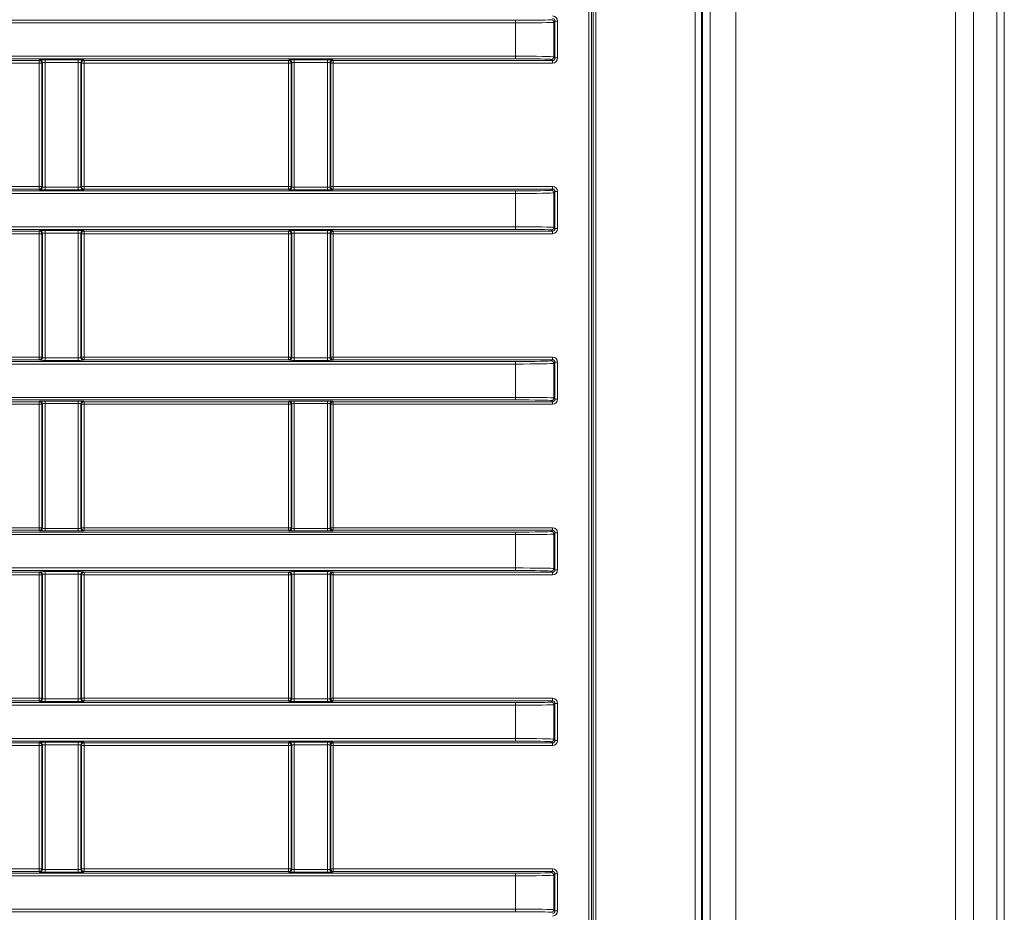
# Model space of a CAD drawing. Header units: millimetres. Extents: x 0 to 1118, y 0 to 864.
# Tile 365 of 390: x 600 to 619, y 629 to 646. Entities that reach past the tile are written whole.
import ezdxf

# ---------------------------------------------------------------- set-up
doc = ezdxf.new("R2010")
doc.units = ezdxf.units.MM

msp = doc.modelspace()

# ---------------------------------------------------------------- linework, layer by layer
at = {"color": 9, "linetype": 'Continuous', "lineweight": 0}
for p, q in [((613.1534, 606.735), (613.1534, 665.3357)), ((613.2784, 665.3357), (613.2784, 606.735)), ((613.9512, 607.6604), (613.9512, 664.4104)), ((618.2441, 607.6604), (618.2441, 664.4104)), ((618.5977, 607.6604), (618.5977, 664.4104)), ((619.0548, 607.6604), (619.0548, 664.4104)), ((611.1625, 609.7202), (611.1625, 662.3505)), ((611.2125, 662.3505), (611.2125, 609.7202)), ((611.0771, 609.772), (611.0771, 662.2987)), ((611.1271, 662.2987), (611.1271, 609.772)), ((470.0133, 646.4196), (609.6392, 646.4196)), ((609.6392, 646.3696), (470.0133, 646.3696)), ((609.6392, 646.3696), (609.6392, 646.4196)), ((609.6392, 645.7178), (609.6392, 646.3696)), ((610.4125, 646.4049), (610.3891, 646.3816)), ((610.3891, 646.3816), (610.3891, 645.7058)), ((610.4125, 645.6825), (610.4125, 646.4049)), ((610.4125, 646.4049), (610.4625, 646.4049)), ((610.4625, 646.4049), (610.4625, 645.6825)), ((470.0133, 645.7178), (609.6392, 645.7178)), ((609.6392, 645.6678), (470.0133, 645.6678)), ((596.326, 645.6325), (600.3265, 645.6325)), ((600.3265, 645.5825), (596.326, 645.5825)), ((600.3265, 645.6325), (600.3379, 645.6438)), ((600.3265, 645.6325), (600.3265, 645.5825)), ((600.3265, 645.5825), (600.3765, 645.5825)), ((600.3265, 643.1688), (600.3265, 645.5825)), ((600.3879, 645.5938), (600.3765, 645.5825)), ((600.3765, 645.5825), (600.3765, 643.1688)), ((600.3879, 643.1574), (600.3879, 645.5938)), ((600.4379, 645.6456), (601.0896, 645.6456)), ((600.4379, 645.6456), (600.4379, 645.5956)), ((601.0896, 645.5956), (600.4379, 645.5956)), ((600.4379, 645.5956), (600.4379, 643.1557)), ((601.0896, 645.6456), (601.0896, 645.5956)), ((601.0896, 643.1557), (601.0896, 645.5956)), ((601.1396, 645.5938), (601.1396, 643.1574)), ((601.151, 645.5825), (601.1396, 645.5938)), ((601.151, 643.1688), (601.151, 645.5825)), ((601.151, 645.5825), (601.201, 645.5825)), ((601.1896, 645.6438), (601.201, 645.6325)), ((601.201, 645.6325), (605.2015, 645.6325)), ((601.201, 645.6325), (601.201, 645.5825)), ((605.2015, 645.5825), (601.201, 645.5825)), ((601.201, 645.5825), (601.201, 643.1688)), ((605.2015, 645.6325), (605.2129, 645.6438)), ((605.2015, 645.6325), (605.2015, 645.5825)), ((605.2015, 645.5825), (605.2515, 645.5825)), ((605.2015, 643.1688), (605.2015, 645.5825)), ((605.2629, 645.5938), (605.2515, 645.5825)), ((605.2515, 645.5825), (605.2515, 643.1688)), ((605.2629, 643.1574), (605.2629, 645.5938)), ((605.3129, 645.6456), (605.9646, 645.6456)), ((605.3129, 645.6456), (605.3129, 645.5956)), ((605.9646, 645.5956), (605.3129, 645.5956)), ((605.3129, 645.5956), (605.3129, 643.1557)), ((605.9646, 645.6456), (605.9646, 645.5956)), ((605.9646, 643.1557), (605.9646, 645.5956)), ((606.0146, 645.5938), (606.0146, 643.1574)), ((606.026, 645.5825), (606.0146, 645.5938)), ((606.026, 643.1688), (606.026, 645.5825)), ((606.026, 645.5825), (606.076, 645.5825)), ((606.0646, 645.6438), (606.076, 645.6325)), ((606.076, 645.6325), (610.3625, 645.6325)), ((606.076, 645.6325), (606.076, 645.5825)), ((606.076, 645.5825), (606.076, 643.1688)), ((610.3625, 645.5825), (606.076, 645.5825)), ((609.6392, 645.6678), (609.6392, 645.7178)), ((610.3625, 645.6325), (610.3391, 645.6558)), ((610.3625, 645.6325), (610.3625, 645.5825)), ((610.3891, 645.7058), (610.4125, 645.6825)), ((610.4125, 645.6825), (610.4625, 645.6825)), ((470.0133, 643.0834), (609.6392, 643.0834)), ((596.326, 643.1688), (600.3265, 643.1688)), ((600.3265, 643.1188), (596.326, 643.1188)), ((600.3265, 643.1688), (600.3265, 643.1188)), ((600.3265, 643.1688), (600.3765, 643.1688)), ((600.3379, 643.1074), (600.3265, 643.1188)), ((600.3765, 643.1688), (600.3879, 643.1574)), ((600.4379, 643.1557), (601.0896, 643.1557)), ((600.4379, 643.1557), (600.4379, 643.1057)), ((601.0896, 643.1057), (600.4379, 643.1057)), ((601.0896, 643.1557), (601.0896, 643.1057)), ((601.1396, 643.1574), (601.151, 643.1688)), ((601.151, 643.1688), (601.201, 643.1688)), ((601.201, 643.1188), (601.1896, 643.1074)), ((601.201, 643.1688), (605.2015, 643.1688)), ((601.201, 643.1688), (601.201, 643.1188)), ((605.2015, 643.1188), (601.201, 643.1188)), ((605.2015, 643.1688), (605.2515, 643.1688)), ((605.2015, 643.1688), (605.2015, 643.1188)), ((605.2129, 643.1074), (605.2015, 643.1188)), ((605.2515, 643.1688), (605.2629, 643.1574)), ((605.3129, 643.1557), (605.3129, 643.1057)), ((605.3129, 643.1557), (605.9646, 643.1557)), ((605.9646, 643.1057), (605.3129, 643.1057)), ((605.9646, 643.1557), (605.9646, 643.1057)), ((606.0146, 643.1574), (606.026, 643.1688)), ((606.026, 643.1688), (606.076, 643.1688)), ((606.076, 643.1188), (606.0646, 643.1074)), ((606.076, 643.1188), (606.076, 643.1688)), ((606.076, 643.1688), (610.3625, 643.1688)), ((610.3625, 643.1188), (606.076, 643.1188)), ((609.6392, 643.0334), (609.6392, 643.0834)), ((610.3391, 643.0954), (610.3625, 643.1188)), ((610.3625, 643.1188), (610.3625, 643.1688)), ((610.4125, 643.0688), (610.3891, 643.0455)), ((610.3891, 643.0455), (610.3891, 642.3697)), ((610.4125, 642.3463), (610.4125, 643.0688)), ((610.4125, 643.0688), (610.4625, 643.0688)), ((610.4625, 643.0688), (610.4625, 642.3463)), ((609.6392, 643.0334), (470.0133, 643.0334)), ((609.6392, 642.3817), (609.6392, 643.0334)), ((470.0133, 642.3817), (609.6392, 642.3817)), ((609.6392, 642.3317), (470.0133, 642.3317)), ((596.326, 642.2963), (600.3265, 642.2963)), ((600.3265, 642.2963), (600.3379, 642.3077)), ((600.3265, 642.2963), (600.3265, 642.2464)), ((600.4379, 642.3094), (601.0896, 642.3094)), ((600.4379, 642.3094), (600.4379, 642.2594)), ((601.0896, 642.3094), (601.0896, 642.2594)), ((601.1896, 642.3077), (601.201, 642.2963)), ((601.201, 642.2963), (605.2015, 642.2963)), ((601.201, 642.2963), (601.201, 642.2464)), ((605.2015, 642.2963), (605.2129, 642.3077)), ((605.2015, 642.2963), (605.2015, 642.2464)), ((605.3129, 642.3094), (605.9646, 642.3094)), ((605.3129, 642.3094), (605.3129, 642.2594)), ((605.9646, 642.3094), (605.9646, 642.2594)), ((606.0646, 642.3077), (606.076, 642.2963)), ((606.076, 642.2963), (610.3625, 642.2963)), ((606.076, 642.2963), (606.076, 642.2464)), ((609.6392, 642.3317), (609.6392, 642.3817)), ((610.3625, 642.2963), (610.3391, 642.3197)), ((610.3625, 642.2963), (610.3625, 642.2464)), ((610.3891, 642.3697), (610.4125, 642.3463)), ((610.4125, 642.3463), (610.4625, 642.3463)), ((600.3265, 642.2464), (596.326, 642.2464)), ((600.3265, 642.2464), (600.3765, 642.2464)), ((600.3265, 639.8327), (600.3265, 642.2464)), ((600.3879, 642.2577), (600.3765, 642.2464)), ((600.3765, 642.2464), (600.3765, 639.8327)), ((600.3879, 639.8213), (600.3879, 642.2577)), ((601.0896, 642.2594), (600.4379, 642.2594)), ((600.4379, 642.2594), (600.4379, 639.8196)), ((601.0896, 639.8196), (601.0896, 642.2594)), ((601.1396, 642.2577), (601.1396, 639.8213)), ((601.151, 642.2464), (601.1396, 642.2577)), ((601.151, 639.8327), (601.151, 642.2464)), ((601.151, 642.2464), (601.201, 642.2464)), ((601.201, 642.2464), (601.201, 639.8327)), ((605.2015, 642.2464), (601.201, 642.2464)), ((605.2015, 639.8327), (605.2015, 642.2464)), ((605.2015, 642.2464), (605.2515, 642.2464)), ((605.2629, 642.2577), (605.2515, 642.2464)), ((605.2515, 642.2464), (605.2515, 639.8327)), ((605.2629, 639.8213), (605.2629, 642.2577)), ((605.9646, 642.2594), (605.3129, 642.2594)), ((605.3129, 642.2594), (605.3129, 639.8196)), ((605.9646, 639.8196), (605.9646, 642.2594)), ((606.0146, 642.2577), (606.0146, 639.8213)), ((606.026, 642.2464), (606.0146, 642.2577)), ((606.026, 639.8327), (606.026, 642.2464)), ((606.026, 642.2464), (606.076, 642.2464)), ((606.076, 642.2464), (606.076, 639.8327)), ((610.3625, 642.2464), (606.076, 642.2464)), ((596.326, 639.8327), (600.3265, 639.8327)), ((600.3265, 639.7827), (596.326, 639.7827)), ((600.3265, 639.8327), (600.3265, 639.7827)), ((600.3265, 639.8327), (600.3765, 639.8327)), ((600.3379, 639.7713), (600.3265, 639.7827)), ((600.3765, 639.8327), (600.3879, 639.8213)), ((600.4379, 639.8196), (601.0896, 639.8196)), ((600.4379, 639.8196), (600.4379, 639.7696)), ((601.0896, 639.7696), (600.4379, 639.7696)), ((601.0896, 639.8196), (601.0896, 639.7696)), ((601.1396, 639.8213), (601.151, 639.8327)), ((601.151, 639.8327), (601.201, 639.8327)), ((601.201, 639.7827), (601.1896, 639.7713)), ((601.201, 639.8327), (601.201, 639.7827)), ((601.201, 639.8327), (605.2015, 639.8327)), ((605.2015, 639.7827), (601.201, 639.7827)), ((605.2015, 639.8327), (605.2015, 639.7827)), ((605.2015, 639.8327), (605.2515, 639.8327)), ((605.2129, 639.7713), (605.2015, 639.7827)), ((605.2515, 639.8327), (605.2629, 639.8213)), ((605.3129, 639.8196), (605.3129, 639.7696)), ((605.3129, 639.8196), (605.9646, 639.8196)), ((605.9646, 639.7696), (605.3129, 639.7696)), ((605.9646, 639.8196), (605.9646, 639.7696)), ((606.0146, 639.8213), (606.026, 639.8327)), ((606.026, 639.8327), (606.076, 639.8327)), ((606.076, 639.7827), (606.0646, 639.7713)), ((606.076, 639.7827), (606.076, 639.8327)), ((606.076, 639.8327), (610.3625, 639.8327)), ((610.3625, 639.7827), (606.076, 639.7827)), ((610.3391, 639.7593), (610.3625, 639.7827)), ((610.3625, 639.7827), (610.3625, 639.8327)), ((470.0133, 639.7473), (609.6392, 639.7473)), ((609.6392, 639.6973), (470.0133, 639.6973)), ((609.6392, 639.6973), (609.6392, 639.7473)), ((609.6392, 639.0456), (609.6392, 639.6973)), ((610.4125, 639.7327), (610.3891, 639.7093)), ((610.3891, 639.7093), (610.3891, 639.0336)), ((610.4125, 639.0102), (610.4125, 639.7327)), ((610.4125, 639.7327), (610.4625, 639.7327)), ((610.4625, 639.7327), (610.4625, 639.0102)), ((470.0133, 639.0456), (609.6392, 639.0456)), ((609.6392, 638.9956), (609.6392, 639.0456)), ((610.3891, 639.0336), (610.4125, 639.0102)), ((610.4125, 639.0102), (610.4625, 639.0102)), ((609.6392, 638.9956), (470.0133, 638.9956)), ((596.326, 638.9602), (600.3265, 638.9602)), ((600.3265, 638.9102), (596.326, 638.9102)), ((600.3265, 638.9602), (600.3379, 638.9716)), ((600.3265, 638.9602), (600.3265, 638.9102)), ((600.3265, 636.4966), (600.3265, 638.9102)), ((600.3265, 638.9102), (600.3765, 638.9102)), ((600.3879, 638.9216), (600.3765, 638.9102)), ((600.3765, 638.9102), (600.3765, 636.4966)), ((600.3879, 636.4852), (600.3879, 638.9216)), ((600.4379, 638.9733), (601.0896, 638.9733)), ((600.4379, 638.9733), (600.4379, 638.9233)), ((601.0896, 638.9233), (600.4379, 638.9233)), ((600.4379, 638.9233), (600.4379, 636.4835)), ((601.0896, 638.9733), (601.0896, 638.9233)), ((601.0896, 636.4835), (601.0896, 638.9233)), ((601.1396, 638.9216), (601.1396, 636.4852)), ((601.151, 638.9102), (601.1396, 638.9216)), ((601.151, 636.4966), (601.151, 638.9102)), ((601.151, 638.9102), (601.201, 638.9102)), ((601.1896, 638.9716), (601.201, 638.9602)), ((601.201, 638.9602), (605.2015, 638.9602)), ((601.201, 638.9602), (601.201, 638.9102)), ((601.201, 638.9102), (601.201, 636.4966)), ((605.2015, 638.9102), (601.201, 638.9102)), ((605.2015, 638.9602), (605.2129, 638.9716)), ((605.2015, 638.9602), (605.2015, 638.9102)), ((605.2015, 638.9102), (605.2515, 638.9102)), ((605.2015, 636.4966), (605.2015, 638.9102)), ((605.2629, 638.9216), (605.2515, 638.9102)), ((605.2515, 638.9102), (605.2515, 636.4966)), ((605.2629, 636.4852), (605.2629, 638.9216)), ((605.3129, 638.9733), (605.9646, 638.9733)), ((605.3129, 638.9733), (605.3129, 638.9233)), ((605.9646, 638.9233), (605.3129, 638.9233)), ((605.3129, 638.9233), (605.3129, 636.4835)), ((605.9646, 638.9733), (605.9646, 638.9233)), ((605.9646, 636.4835), (605.9646, 638.9233)), ((606.0146, 638.9216), (606.0146, 636.4852)), ((606.026, 638.9102), (606.0146, 638.9216)), ((606.026, 636.4966), (606.026, 638.9102)), ((606.026, 638.9102), (606.076, 638.9102)), ((606.0646, 638.9716), (606.076, 638.9602)), ((606.076, 638.9602), (610.3625, 638.9602)), ((606.076, 638.9602), (606.076, 638.9102)), ((606.076, 638.9102), (606.076, 636.4966)), ((610.3625, 638.9102), (606.076, 638.9102)), ((610.3625, 638.9602), (610.3391, 638.9836)), ((610.3625, 638.9602), (610.3625, 638.9102)), ((596.326, 636.4966), (600.3265, 636.4966)), ((600.3765, 636.4966), (600.3265, 636.4966)), ((600.3265, 636.4966), (600.3265, 636.4466)), ((600.3765, 636.4966), (600.3879, 636.4852)), ((601.1396, 636.4852), (601.151, 636.4966)), ((601.201, 636.4966), (601.151, 636.4966)), ((601.201, 636.4966), (601.201, 636.4466)), ((601.201, 636.4966), (605.2015, 636.4966)), ((605.2015, 636.4966), (605.2015, 636.4466)), ((605.2515, 636.4966), (605.2015, 636.4966)), ((605.2515, 636.4966), (605.2629, 636.4852)), ((606.0146, 636.4852), (606.026, 636.4966)), ((606.076, 636.4966), (606.026, 636.4966)), ((606.076, 636.4966), (610.3625, 636.4966)), ((606.076, 636.4966), (606.076, 636.4466)), ((610.3625, 636.4966), (610.3625, 636.4466)), ((470.0133, 636.4112), (609.6392, 636.4112)), ((609.6392, 636.3612), (470.0133, 636.3612)), ((600.3265, 636.4466), (596.326, 636.4466)), ((600.3379, 636.4352), (600.3265, 636.4466)), ((600.4379, 636.4835), (600.4379, 636.4335)), ((600.4379, 636.4835), (601.0896, 636.4835)), ((601.0896, 636.4335), (600.4379, 636.4335)), ((601.0896, 636.4835), (601.0896, 636.4335)), ((601.201, 636.4466), (601.1896, 636.4352)), ((605.2015, 636.4466), (601.201, 636.4466)), ((605.2129, 636.4352), (605.2015, 636.4466)), ((605.3129, 636.4835), (605.3129, 636.4335)), ((605.3129, 636.4835), (605.9646, 636.4835)), ((605.9646, 636.4335), (605.3129, 636.4335)), ((605.9646, 636.4835), (605.9646, 636.4335)), ((606.076, 636.4466), (606.0646, 636.4352)), ((610.3625, 636.4466), (606.076, 636.4466)), ((609.6392, 636.3612), (609.6392, 636.4112)), ((609.6392, 635.7095), (609.6392, 636.3612)), ((610.3391, 636.4232), (610.3625, 636.4466)), ((610.4125, 636.3966), (610.3891, 636.3732)), ((610.3891, 636.3732), (610.3891, 635.6975)), ((610.4125, 635.6741), (610.4125, 636.3966)), ((610.4625, 636.3966), (610.4125, 636.3966)), ((610.4625, 636.3966), (610.4625, 635.6741)), ((470.0133, 635.7095), (609.6392, 635.7095)), ((609.6392, 635.6595), (470.0133, 635.6595)), ((596.326, 635.6241), (600.3265, 635.6241)), ((600.3265, 635.5741), (596.326, 635.5741)), ((600.3265, 635.6241), (600.3379, 635.6355)), ((600.3265, 635.6241), (600.3265, 635.5741)), ((600.3765, 635.5741), (600.3265, 635.5741)), ((600.3265, 633.1605), (600.3265, 635.5741)), ((600.3879, 635.5855), (600.3765, 635.5741)), ((600.3765, 635.5741), (600.3765, 633.1605)), ((600.3879, 633.1491), (600.3879, 635.5855)), ((600.4379, 635.6372), (601.0896, 635.6372)), ((600.4379, 635.6372), (600.4379, 635.5872)), ((601.0896, 635.5872), (600.4379, 635.5872)), ((600.4379, 635.5872), (600.4379, 633.1474)), ((601.0896, 635.6372), (601.0896, 635.5872)), ((601.0896, 633.1474), (601.0896, 635.5872)), ((601.1396, 635.5855), (601.1396, 633.1491)), ((601.151, 635.5741), (601.1396, 635.5855)), ((601.151, 633.1605), (601.151, 635.5741)), ((601.201, 635.5741), (601.151, 635.5741)), ((601.1896, 635.6355), (601.201, 635.6241)), ((601.201, 635.6241), (605.2015, 635.6241)), ((601.201, 635.6241), (601.201, 635.5741)), ((605.2015, 635.5741), (601.201, 635.5741)), ((601.201, 635.5741), (601.201, 633.1605)), ((605.2015, 635.6241), (605.2129, 635.6355)), ((605.2015, 635.6241), (605.2015, 635.5741)), ((605.2515, 635.5741), (605.2015, 635.5741)), ((605.2015, 633.1605), (605.2015, 635.5741)), ((605.2629, 635.5855), (605.2515, 635.5741)), ((605.2515, 635.5741), (605.2515, 633.1605)), ((605.2629, 633.1491), (605.2629, 635.5855)), ((605.3129, 635.6372), (605.9646, 635.6372)), ((605.3129, 635.6372), (605.3129, 635.5872)), ((605.9646, 635.5872), (605.3129, 635.5872)), ((605.3129, 635.5872), (605.3129, 633.1474)), ((605.9646, 635.6372), (605.9646, 635.5872)), ((605.9646, 633.1474), (605.9646, 635.5872)), ((606.0146, 635.5855), (606.0146, 633.1491)), ((606.026, 635.5741), (606.0146, 635.5855)), ((606.026, 633.1605), (606.026, 635.5741)), ((606.076, 635.5741), (606.026, 635.5741)), ((606.0646, 635.6355), (606.076, 635.6241)), ((606.076, 635.6241), (610.3625, 635.6241)), ((606.076, 635.5741), (606.076, 635.6241)), ((606.076, 635.5741), (606.076, 633.1605)), ((610.3625, 635.5741), (606.076, 635.5741)), ((609.6392, 635.6595), (609.6392, 635.7095)), ((610.3625, 635.6241), (610.3391, 635.6475)), ((610.3625, 635.5741), (610.3625, 635.6241)), ((610.3891, 635.6975), (610.4125, 635.6741)), ((610.4625, 635.6741), (610.4125, 635.6741)), ((470.0133, 633.0751), (609.6392, 633.0751)), ((596.8831, 633.1605), (600.3265, 633.1605)), ((600.3265, 633.1105), (596.8831, 633.1105)), ((600.3265, 633.1605), (600.3265, 633.1105)), ((600.3765, 633.1605), (600.3265, 633.1605)), ((600.3379, 633.0991), (600.3265, 633.1105)), ((600.3765, 633.1605), (600.3879, 633.1491)), ((600.4379, 633.1474), (600.4379, 633.0974)), ((600.4379, 633.1474), (601.0896, 633.1474)), ((601.0896, 633.0974), (600.4379, 633.0974)), ((601.0896, 633.1474), (601.0896, 633.0974)), ((601.1396, 633.1491), (601.151, 633.1605)), ((601.201, 633.1605), (601.151, 633.1605)), ((601.201, 633.1105), (601.1896, 633.0991)), ((601.201, 633.1605), (601.201, 633.1105)), ((601.201, 633.1605), (605.2015, 633.1605)), ((605.2015, 633.1105), (601.201, 633.1105)), ((605.2515, 633.1605), (605.2015, 633.1605)), ((605.2015, 633.1605), (605.2015, 633.1105)), ((605.2129, 633.0991), (605.2015, 633.1105)), ((605.2515, 633.1605), (605.2629, 633.1491)), ((605.3129, 633.1474), (605.3129, 633.0974)), ((605.3129, 633.1474), (605.9646, 633.1474)), ((605.9646, 633.0974), (605.3129, 633.0974)), ((605.9646, 633.1474), (605.9646, 633.0974)), ((606.0146, 633.1491), (606.026, 633.1605)), ((606.076, 633.1605), (606.026, 633.1605)), ((606.076, 633.1105), (606.0646, 633.0991)), ((606.076, 633.1605), (610.3625, 633.1605)), ((606.076, 633.1605), (606.076, 633.1105)), ((610.3625, 633.1105), (606.076, 633.1105)), ((609.6392, 633.0251), (609.6392, 633.0751)), ((610.3391, 633.0871), (610.3625, 633.1105)), ((610.3625, 633.1605), (610.3625, 633.1105)), ((610.4125, 633.0605), (610.3891, 633.0371)), ((610.3891, 633.0371), (610.3891, 632.3614)), ((610.4125, 632.338), (610.4125, 633.0605)), ((610.4625, 633.0605), (610.4125, 633.0605)), ((610.4625, 633.0605), (610.4625, 632.338)), ((609.6392, 633.0251), (470.0133, 633.0251)), ((609.6392, 632.3734), (609.6392, 633.0251)), ((470.0133, 632.3734), (609.6392, 632.3734)), ((609.6392, 632.3234), (470.0133, 632.3234)), ((596.8964, 632.288), (600.3265, 632.288)), ((600.3265, 632.288), (600.3379, 632.2994)), ((600.3265, 632.288), (600.3265, 632.238)), ((600.4379, 632.3011), (601.0896, 632.3011)), ((600.4379, 632.3011), (600.4379, 632.2511)), ((601.0896, 632.3011), (601.0896, 632.2511)), ((601.1896, 632.2994), (601.201, 632.288)), ((601.201, 632.288), (605.2015, 632.288)), ((601.201, 632.288), (601.201, 632.238)), ((605.2015, 632.288), (605.2129, 632.2994)), ((605.2015, 632.288), (605.2015, 632.238)), ((605.3129, 632.3011), (605.9646, 632.3011)), ((605.3129, 632.3011), (605.3129, 632.2511)), ((605.9646, 632.3011), (605.9646, 632.2511)), ((606.0646, 632.2994), (606.076, 632.288)), ((606.076, 632.288), (610.3625, 632.288)), ((606.076, 632.238), (606.076, 632.288)), ((609.6392, 632.3234), (609.6392, 632.3734)), ((610.3625, 632.288), (610.3391, 632.3114)), ((610.3625, 632.238), (610.3625, 632.288)), ((610.3891, 632.3614), (610.4125, 632.338)), ((610.4625, 632.338), (610.4125, 632.338)), ((600.3265, 632.238), (596.8964, 632.238)), ((600.3265, 629.8244), (600.3265, 632.238)), ((600.3765, 632.238), (600.3265, 632.238)), ((600.3879, 632.2494), (600.3765, 632.238)), ((600.3765, 632.238), (600.3765, 629.8244)), ((600.3879, 629.813), (600.3879, 632.2494)), ((601.0896, 632.2511), (600.4379, 632.2511)), ((600.4379, 632.2511), (600.4379, 629.8113)), ((601.0896, 629.8113), (601.0896, 632.2511)), ((601.1396, 632.2494), (601.1396, 629.813)), ((601.151, 632.238), (601.1396, 632.2494)), ((601.151, 629.8244), (601.151, 632.238)), ((601.201, 632.238), (601.151, 632.238)), ((605.2015, 632.238), (601.201, 632.238)), ((601.201, 632.238), (601.201, 629.8244)), ((605.2015, 629.8244), (605.2015, 632.238)), ((605.2515, 632.238), (605.2015, 632.238)), ((605.2629, 632.2494), (605.2515, 632.238)), ((605.2515, 632.238), (605.2515, 629.8244)), ((605.2629, 629.813), (605.2629, 632.2494)), ((605.9646, 632.2511), (605.3129, 632.2511)), ((605.3129, 632.2511), (605.3129, 629.8113)), ((605.9646, 629.8113), (605.9646, 632.2511)), ((606.0146, 632.2494), (606.0146, 629.813)), ((606.026, 632.238), (606.0146, 632.2494)), ((606.026, 629.8244), (606.026, 632.238)), ((606.076, 632.238), (606.026, 632.238)), ((606.076, 632.238), (606.076, 629.8244)), ((610.3625, 632.238), (606.076, 632.238)), ((596.326, 629.8244), (600.3265, 629.8244)), ((600.3265, 629.7744), (596.326, 629.7744)), ((600.3765, 629.8244), (600.3265, 629.8244)), ((600.3265, 629.8244), (600.3265, 629.7744)), ((600.3379, 629.763), (600.3265, 629.7744)), ((600.3765, 629.8244), (600.3879, 629.813)), ((600.4379, 629.8113), (600.4379, 629.7613)), ((600.4379, 629.8113), (601.0896, 629.8113)), ((601.0896, 629.7613), (600.4379, 629.7613)), ((601.0896, 629.8113), (601.0896, 629.7613)), ((601.1396, 629.813), (601.151, 629.8244)), ((601.201, 629.8244), (601.151, 629.8244)), ((601.201, 629.7744), (601.1896, 629.763)), ((601.201, 629.8244), (601.201, 629.7744)), ((601.201, 629.8244), (605.2015, 629.8244)), ((605.2015, 629.7744), (601.201, 629.7744)), ((605.2015, 629.8244), (605.2015, 629.7744)), ((605.2515, 629.8244), (605.2015, 629.8244)), ((605.2129, 629.763), (605.2015, 629.7744)), ((605.2515, 629.8244), (605.2629, 629.813)), ((605.3129, 629.8113), (605.3129, 629.7613)), ((605.3129, 629.8113), (605.9646, 629.8113)), ((605.9646, 629.7613), (605.3129, 629.7613)), ((605.9646, 629.8113), (605.9646, 629.7613)), ((606.0146, 629.813), (606.026, 629.8244)), ((606.076, 629.8244), (606.026, 629.8244)), ((606.076, 629.7744), (606.0646, 629.763)), ((606.076, 629.8244), (610.3625, 629.8244)), ((606.076, 629.8244), (606.076, 629.7744)), ((610.3625, 629.7744), (606.076, 629.7744)), ((610.3391, 629.751), (610.3625, 629.7744)), ((610.3625, 629.8244), (610.3625, 629.7744)), ((470.0133, 629.739), (609.6392, 629.739)), ((609.6392, 629.689), (470.0133, 629.689)), ((609.6392, 629.689), (609.6392, 629.739)), ((609.6392, 629.0373), (609.6392, 629.689)), ((610.4125, 629.7244), (610.3891, 629.701)), ((610.3891, 629.701), (610.3891, 629.0253)), ((610.4125, 629.0019), (610.4125, 629.7244)), ((610.4625, 629.7244), (610.4125, 629.7244)), ((610.4625, 629.7244), (610.4625, 629.0019)), ((470.0133, 629.0373), (609.6392, 629.0373)), ((609.6392, 628.9873), (470.0133, 628.9873)), ((609.6392, 628.9873), (609.6392, 629.0373)), ((610.3891, 629.0253), (610.4125, 629.0019)), ((610.4625, 629.0019), (610.4125, 629.0019))]:
    msp.add_line(p, q, dxfattribs=at)
at = {"color": 7, "linetype": 'Continuous', "lineweight": 15}
for p, q in [((613.2959, 665.343), (613.2959, 606.7278)), ((613.4512, 607.6604), (613.4512, 664.4104)), ((619.2012, 607.6604), (619.2012, 664.4104))]:
    msp.add_line(p, q, dxfattribs=at)
at = {"color": 9, "linetype": 'Continuous', "lineweight": 0}
for centre, start, end in [((610.3391, 646.3815), 0.02044, 89.97956), ((600.3265, 645.5824), 0.02044, 89.97956), ((600.3379, 645.5938), 0.02044, 89.97956), ((601.1896, 645.5938), 90.02044, 179.97956), ((601.201, 645.5824), 90.02044, 179.97956), ((605.2015, 645.5824), 0.02044, 89.97956), ((605.2129, 645.5938), 0.02044, 89.97956), ((606.0646, 645.5938), 90.02044, 179.97956), ((606.076, 645.5824), 90.02044, 179.97956), ((610.3391, 645.7058), 270.02044, 359.97956), ((600.3265, 643.1688), 270.02044, 359.97956), ((600.3379, 643.1575), 270.02044, 359.97956), ((601.1896, 643.1575), 180.02044, 269.97956), ((601.201, 643.1688), 180.02044, 269.97956), ((605.2015, 643.1688), 270.02044, 359.97956), ((605.2129, 643.1575), 270.02044, 359.97956), ((606.0646, 643.1575), 180.02044, 269.97956), ((606.076, 643.1688), 180.02044, 269.97956), ((610.3391, 643.0454), 0.02044, 89.97956), ((600.3265, 642.2463), 0.02044, 89.97956), ((600.3379, 642.2577), 0.02044, 89.97956), ((601.1896, 642.2577), 90.02044, 179.97956), ((601.201, 642.2463), 90.02044, 179.97956), ((605.2015, 642.2463), 0.02044, 89.97956), ((605.2129, 642.2577), 0.02044, 89.97956), ((606.0646, 642.2577), 90.02044, 179.97956), ((606.076, 642.2463), 90.02044, 179.97956), ((610.3391, 642.3697), 270.02044, 359.97956), ((600.3265, 639.8327), 270.02044, 359.97956), ((600.3379, 639.8213), 270.02044, 359.97956), ((601.1896, 639.8213), 180.02044, 269.97956), ((601.201, 639.8327), 180.02044, 269.97956), ((605.2015, 639.8327), 270.02044, 359.97956), ((605.2129, 639.8213), 270.02044, 359.97956), ((606.0646, 639.8213), 180.02044, 269.97956), ((606.076, 639.8327), 180.02044, 269.97956), ((610.3391, 639.7093), 0.02044, 89.97956), ((610.3391, 639.0336), 270.02044, 359.97956), ((600.3265, 638.9102), 0.02044, 89.97956), ((600.3379, 638.9216), 0.02044, 89.97956), ((601.1896, 638.9216), 90.02044, 179.97956), ((601.201, 638.9102), 90.02044, 179.97956), ((605.2015, 638.9102), 0.02044, 89.97956), ((605.2129, 638.9216), 0.02044, 89.97956), ((606.0646, 638.9216), 90.02044, 179.97956), ((606.076, 638.9102), 90.02044, 179.97956), ((600.3265, 636.4966), 270.02044, 359.97956), ((601.201, 636.4966), 180.02044, 269.97956), ((605.2015, 636.4966), 270.02044, 359.97956), ((606.076, 636.4966), 180.02044, 269.97956), ((600.3379, 636.4852), 270.02044, 359.97956), ((601.1896, 636.4852), 180.02044, 269.97956), ((605.2129, 636.4852), 270.02044, 359.97956), ((606.0646, 636.4852), 180.02044, 269.97956), ((610.3391, 636.3732), 0.02044, 89.97956), ((600.3265, 635.5741), 0.02044, 89.97956), ((600.3379, 635.5855), 0.02044, 89.97956), ((601.1896, 635.5855), 90.02044, 179.97956), ((601.201, 635.5741), 90.02044, 179.97956), ((605.2015, 635.5741), 0.02044, 89.97956), ((605.2129, 635.5855), 0.02044, 89.97956), ((606.0646, 635.5855), 90.02044, 179.97956), ((606.076, 635.5741), 90.02044, 179.97956), ((610.3391, 635.6975), 270.02044, 359.97956), ((600.3265, 633.1605), 270.02044, 359.97956), ((600.3379, 633.1491), 270.02044, 359.97956), ((601.1896, 633.1491), 180.02044, 269.97956), ((601.201, 633.1605), 180.02044, 269.97956), ((605.2015, 633.1605), 270.02044, 359.97956), ((605.2129, 633.1491), 270.02044, 359.97956), ((606.0646, 633.1491), 180.02044, 269.97956), ((606.076, 633.1605), 180.02044, 269.97956), ((610.3391, 633.0371), 0.02044, 89.97956), ((600.3265, 632.238), 0.02044, 89.97956), ((600.3379, 632.2494), 0.02044, 89.97956), ((601.1896, 632.2494), 90.02044, 179.97956), ((601.201, 632.238), 90.02044, 179.97956), ((605.2015, 632.238), 0.02044, 89.97956), ((605.2129, 632.2494), 0.02044, 89.97956), ((606.0646, 632.2494), 90.02044, 179.97956), ((606.076, 632.238), 90.02044, 179.97956), ((610.3391, 632.3614), 270.02044, 359.97956), ((600.3265, 629.8244), 270.02044, 359.97956), ((600.3379, 629.813), 270.02044, 359.97956), ((601.1896, 629.813), 180.02044, 269.97956), ((601.201, 629.8244), 180.02044, 269.97956), ((605.2015, 629.8244), 270.02044, 359.97956), ((605.2129, 629.813), 270.02044, 359.97956), ((606.0646, 629.813), 180.02044, 269.97956), ((606.076, 629.8244), 180.02044, 269.97956), ((610.3391, 629.701), 0.02044, 89.97956), ((610.3391, 629.0253), 270.02044, 359.97956)]:
    msp.add_arc(centre, 0.05, start, end, dxfattribs=at)
for centre, major_axis, ratio, start_param, end_param in [((609.6392, 646.4318), (0.7, 0), 0.0174551, 4.712389, 6.265732), ((609.6392, 646.3818), (0.75, 0), 0.0162914, 4.712389, 6.265732), ((610.3624, 646.4049), (0.0707, 0.0707), 0.9996955, 5.4979394, 7.0684312), ((610.3624, 646.4049), (0.0354, 0.0354), 0.999087, 5.4979394, 7.0684312), ((600.4379, 645.6438), (0.1, 0), 0.0174551, 1.5707963, 3.1241394), ((600.4379, 645.5938), (0.05, 0), 0.0349101, 1.5707963, 3.1241394), ((601.0896, 645.6438), (0.1, 0), 0.0174551, 0.0174533, 1.5707963), ((601.0896, 645.5938), (0.05, 0), 0.0349101, 0.0174533, 1.5707963), ((605.3129, 645.6438), (0.1, 0), 0.0174551, 1.5707963, 3.1241394), ((605.3129, 645.5938), (0.05, 0), 0.0349101, 1.5707963, 3.1241394), ((605.9646, 645.6438), (0.1, 0), 0.0174551, 0.0174533, 1.5707963), ((605.9646, 645.5938), (0.05, 0), 0.0349101, 0.0174533, 1.5707963), ((609.6392, 645.7056), (0.75, 0), 0.0162914, 0.0174533, 1.5707963), ((609.6392, 645.6556), (0.7, 0), 0.0174551, 0.0174533, 1.5707963), ((610.3624, 645.6825), (0.0354, -0.0354), 0.999087, 5.4979394, 7.0684312), ((610.3624, 645.6825), (0.0707, -0.0707), 0.9996955, 5.4979394, 7.0684312), ((600.4379, 643.1075), (0.1, 0), 0.0174551, 3.1590459, 4.712389), ((600.4379, 643.1575), (0.05, 0), 0.0349101, 3.1590459, 4.712389), ((601.0896, 643.1575), (0.05, 0), 0.0349101, 4.712389, 6.265732), ((601.0896, 643.1075), (0.1, 0), 0.0174551, 4.712389, 6.265732), ((605.3129, 643.1075), (0.1, 0), 0.0174551, 3.1590459, 4.712389), ((605.3129, 643.1575), (0.05, 0), 0.0349101, 3.1590459, 4.712389), ((605.9646, 643.1575), (0.05, 0), 0.0349101, 4.712389, 6.265732), ((605.9646, 643.1075), (0.1, 0), 0.0174551, 4.712389, 6.265732), ((609.6392, 643.0957), (0.7, 0), 0.0174551, 4.712389, 6.265732), ((609.6392, 643.0457), (0.75, 0), 0.0162914, 4.712389, 6.265732), ((610.3624, 643.0688), (0.0707, 0.0707), 0.9996955, 5.4979394, 7.0684312), ((610.3624, 643.0688), (0.0354, 0.0354), 0.999087, 5.4979394, 7.0684312), ((600.4379, 642.3077), (0.1, 0), 0.0174551, 1.5707963, 3.1241394), ((601.0896, 642.3077), (0.1, 0), 0.0174551, 0.0174533, 1.5707963), ((605.3129, 642.3077), (0.1, 0), 0.0174551, 1.5707963, 3.1241394), ((605.9646, 642.3077), (0.1, 0), 0.0174551, 0.0174533, 1.5707963), ((609.6392, 642.3695), (0.75, 0), 0.0162914, 0.0174533, 1.5707963), ((609.6392, 642.3195), (0.7, 0), 0.0174551, 0.0174533, 1.5707963), ((610.3624, 642.3464), (0.0354, -0.0354), 0.999087, 5.4979394, 7.0684312), ((610.3624, 642.3464), (0.0707, -0.0707), 0.9996955, 5.4979394, 7.0684312), ((600.4379, 642.2577), (0.05, 0), 0.0349101, 1.5707963, 3.1241394), ((601.0896, 642.2577), (0.05, 0), 0.0349101, 0.0174533, 1.5707963), ((605.3129, 642.2577), (0.05, 0), 0.0349101, 1.5707963, 3.1241394), ((605.9646, 642.2577), (0.05, 0), 0.0349101, 0.0174533, 1.5707963), ((600.4379, 639.7714), (0.1, 0), 0.0174551, 3.1590459, 4.712389), ((600.4379, 639.8214), (0.05, 0), 0.0349101, 3.1590459, 4.712389), ((601.0896, 639.8214), (0.05, 0), 0.0349101, 4.712389, 6.265732), ((601.0896, 639.7714), (0.1, 0), 0.0174551, 4.712389, 6.265732), ((605.3129, 639.7714), (0.1, 0), 0.0174551, 3.1590459, 4.712389), ((605.3129, 639.8214), (0.05, 0), 0.0349101, 3.1590459, 4.712389), ((605.9646, 639.8214), (0.05, 0), 0.0349101, 4.712389, 6.265732), ((605.9646, 639.7714), (0.1, 0), 0.0174551, 4.712389, 6.265732), ((610.3624, 639.7327), (0.0707, 0.0707), 0.9996955, 5.4979394, 7.0684312), ((610.3624, 639.7327), (0.0354, 0.0354), 0.999087, 5.4979394, 7.0684312), ((609.6392, 639.7595), (0.7, 0), 0.0174551, 4.712389, 6.265732), ((609.6392, 639.7096), (0.75, 0), 0.0162914, 4.712389, 6.265732), ((609.6392, 639.0334), (0.75, 0), 0.0162914, 0.0174533, 1.5707963), ((610.3624, 639.0103), (0.0354, -0.0354), 0.999087, 5.4979394, 7.0684312), ((610.3624, 639.0103), (0.0707, -0.0707), 0.9996955, 5.4979394, 7.0684312), ((600.4379, 638.9716), (0.1, 0), 0.0174551, 1.5707963, 3.1241394), ((600.4379, 638.9216), (0.05, 0), 0.0349101, 1.5707963, 3.1241394), ((601.0896, 638.9716), (0.1, 0), 0.0174551, 0.0174533, 1.5707963), ((601.0896, 638.9216), (0.05, 0), 0.0349101, 0.0174533, 1.5707963), ((605.3129, 638.9716), (0.1, 0), 0.0174551, 1.5707963, 3.1241394), ((605.3129, 638.9216), (0.05, 0), 0.0349101, 1.5707963, 3.1241394), ((605.9646, 638.9716), (0.1, 0), 0.0174551, 0.0174533, 1.5707963), ((605.9646, 638.9216), (0.05, 0), 0.0349101, 0.0174533, 1.5707963), ((609.6392, 638.9834), (0.7, 0), 0.0174551, 0.0174533, 1.5707963), ((610.3624, 636.3966), (0.0707, 0.0707), 0.9996955, 5.4979394, 7.0684312), ((600.4379, 636.4352), (0.1, 0), 0.0174551, 3.1590459, 4.712389), ((600.4379, 636.4852), (0.05, 0), 0.0349101, 3.1590459, 4.712389), ((601.0896, 636.4852), (0.05, 0), 0.0349101, 4.712389, 6.265732), ((601.0896, 636.4352), (0.1, 0), 0.0174551, 4.712389, 6.265732), ((605.3129, 636.4352), (0.1, 0), 0.0174551, 3.1590459, 4.712389), ((605.3129, 636.4852), (0.05, 0), 0.0349101, 3.1590459, 4.712389), ((605.9646, 636.4852), (0.05, 0), 0.0349101, 4.712389, 6.265732), ((605.9646, 636.4352), (0.1, 0), 0.0174551, 4.712389, 6.265732), ((609.6392, 636.4234), (0.7, 0), 0.0174551, 4.712389, 6.265732), ((609.6392, 636.3734), (0.75, 0), 0.0162914, 4.712389, 6.265732), ((610.3624, 636.3966), (0.0354, 0.0354), 0.999087, 5.4979394, 7.0684312), ((600.4379, 635.6355), (0.1, 0), 0.0174551, 1.5707963, 3.1241394), ((600.4379, 635.5855), (0.05, 0), 0.0349101, 1.5707963, 3.1241394), ((601.0896, 635.6355), (0.1, 0), 0.0174551, 0.0174533, 1.5707963), ((601.0896, 635.5855), (0.05, 0), 0.0349101, 0.0174533, 1.5707963), ((605.3129, 635.6355), (0.1, 0), 0.0174551, 1.5707963, 3.1241394), ((605.3129, 635.5855), (0.05, 0), 0.0349101, 1.5707963, 3.1241394), ((605.9646, 635.6355), (0.1, 0), 0.0174551, 0.0174533, 1.5707963), ((605.9646, 635.5855), (0.05, 0), 0.0349101, 0.0174533, 1.5707963), ((609.6392, 635.6973), (0.75, 0), 0.0162914, 0.0174533, 1.5707963), ((609.6392, 635.6473), (0.7, 0), 0.0174551, 0.0174533, 1.5707963), ((610.3624, 635.6741), (0.0354, -0.0354), 0.999087, 5.4979394, 7.0684312), ((610.3624, 635.6741), (0.0707, -0.0707), 0.9996955, 5.4979394, 7.0684312), ((600.4379, 633.0991), (0.1, 0), 0.0174551, 3.1590459, 4.712389), ((600.4379, 633.1491), (0.05, 0), 0.0349101, 3.1590459, 4.712389), ((601.0896, 633.1491), (0.05, 0), 0.0349101, 4.712389, 6.265732), ((601.0896, 633.0991), (0.1, 0), 0.0174551, 4.712389, 6.265732), ((605.3129, 633.0991), (0.1, 0), 0.0174551, 3.1590459, 4.712389), ((605.3129, 633.1491), (0.05, 0), 0.0349101, 3.1590459, 4.712389), ((605.9646, 633.1491), (0.05, 0), 0.0349101, 4.712389, 6.265732), ((605.9646, 633.0991), (0.1, 0), 0.0174551, 4.712389, 6.265732), ((609.6392, 633.0873), (0.7, 0), 0.0174551, 4.712389, 6.265732), ((609.6392, 633.0373), (0.75, 0), 0.0162914, 4.712389, 6.265732), ((610.3624, 633.0605), (0.0707, 0.0707), 0.9996955, 5.4979394, 7.0684312), ((610.3624, 633.0605), (0.0354, 0.0354), 0.999087, 5.4979394, 7.0684312), ((600.4379, 632.2994), (0.1, 0), 0.0174551, 1.5707963, 3.1241394), ((601.0896, 632.2994), (0.1, 0), 0.0174551, 0.0174533, 1.5707963), ((605.3129, 632.2994), (0.1, 0), 0.0174551, 1.5707963, 3.1241394), ((605.9646, 632.2994), (0.1, 0), 0.0174551, 0.0174533, 1.5707963), ((609.6392, 632.3612), (0.75, 0), 0.0162914, 0.0174533, 1.5707963), ((609.6392, 632.3112), (0.7, 0), 0.0174551, 0.0174533, 1.5707963), ((610.3624, 632.338), (0.0354, -0.0354), 0.999087, 5.4979394, 7.0684312), ((610.3624, 632.338), (0.0707, -0.0707), 0.9996955, 5.4979394, 7.0684312), ((600.4379, 632.2494), (0.05, 0), 0.0349101, 1.5707963, 3.1241394), ((601.0896, 632.2494), (0.05, 0), 0.0349101, 0.0174533, 1.5707963), ((605.3129, 632.2494), (0.05, 0), 0.0349101, 1.5707963, 3.1241394), ((605.9646, 632.2494), (0.05, 0), 0.0349101, 0.0174533, 1.5707963), ((600.4379, 629.763), (0.1, 0), 0.0174551, 3.1590459, 4.712389), ((600.4379, 629.813), (0.05, 0), 0.0349101, 3.1590459, 4.712389), ((601.0896, 629.813), (0.05, 0), 0.0349101, 4.712389, 6.265732), ((601.0896, 629.763), (0.1, 0), 0.0174551, 4.712389, 6.265732), ((605.3129, 629.763), (0.1, 0), 0.0174551, 3.1590459, 4.712389), ((605.3129, 629.813), (0.05, 0), 0.0349101, 3.1590459, 4.712389), ((605.9646, 629.813), (0.05, 0), 0.0349101, 4.712389, 6.265732), ((605.9646, 629.763), (0.1, 0), 0.0174551, 4.712389, 6.265732), ((610.3624, 629.7243), (0.0707, 0.0707), 0.9996955, 5.4979394, 7.0684312), ((610.3624, 629.7243), (0.0354, 0.0354), 0.999087, 5.4979394, 7.0684312), ((609.6392, 629.7512), (0.7, 0), 0.0174551, 4.712389, 6.265732), ((609.6392, 629.7012), (0.75, 0), 0.0162914, 4.712389, 6.265732), ((609.6392, 629.0251), (0.75, 0), 0.0162914, 0.0174533, 1.5707963), ((609.6392, 628.9751), (0.7, 0), 0.0174551, 0.0174533, 1.5707963), ((610.3624, 629.0019), (0.0354, -0.0354), 0.999087, 5.4979394, 7.0684312), ((610.3624, 629.0019), (0.0707, -0.0707), 0.9996955, 5.4979394, 7.0684312)]:
    msp.add_ellipse(centre, major_axis=major_axis, ratio=ratio, start_param=start_param, end_param=end_param, dxfattribs=at)

doc.saveas('drawing.dxf')
